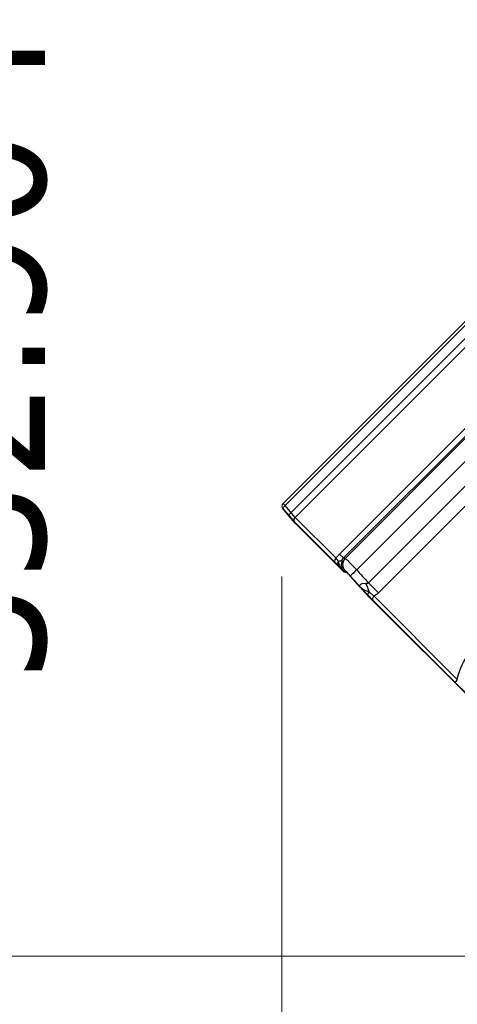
# Paper-space layout 'Sheet' of a CAD drawing. Header units: inches. Extents: x 0.2 to 10.8, y 0.2 to 8.3.
# Tile 523 of 545: x 8.555 to 8.948, y 5.85 to 6.732. Entities that reach past the tile are written whole.
import ezdxf

# ---------------------------------------------------------------- set-up
doc = ezdxf.new("R2010")
doc.units = ezdxf.units.IN
doc.header["$MEASUREMENT"] = 0
doc.layers.get('0').update_dxf_attribs({"lineweight": 5})
doc.styles.add('My Text', font='tahoma.ttf')
doc.dimstyles.new('My Dimension - mm [in] (ANSI)$0', dxfattribs={"dimtxt": 0.12, "dimasz": 0.098425, "dimexe": 0.125, "dimexo": 0.063, "dimgap": 0.031496, "dimtad": 0, "dimlfac": 250, "dimzin": 4, "dimdsep": 46, "dimtxsty": 'My Text', "dimblk": 'Filled-1', "dimcen": 0.09, "dimclrd": 1, "dimclre": 1, "dimclrt": 1, "dimadec": 1, "dimazin": 1, "dimtfac": 1, "dimtofl": 0, "dimtmove": 0, "dimatfit": 3, "dimfxl": 1, "dimtolj": 1, "dimtzin": 4, "dimlwd": -1, "dimlwe": -1, "dimarcsym": 0})

# ---------------------------------------------------------------- blocks, each defined once
blk = doc.blocks.new('*D10')
at = {"color": 1, "true_color": 0xff0000}
for p, q in [((9.4496, 8.02494), (8.40389, 8.02494)), ((8.52889, 7.92651), (8.52889, 7.82346)), ((8.52889, 5.99175), (8.52889, 6.09481)), ((9.1304, 5.89333), (8.40389, 5.89333))]:
    blk.add_line(p, q, dxfattribs=at)
at = {"layer": 'Defpoints', "color": 0}
for p in [(9.5126, 8.02494), (8.52889, 5.89333), (9.1934, 5.89333)]:
    blk.add_point(p, dxfattribs=at)
at = {"color": 1, "true_color": 0xff0000, "insert": (8.52889, 6.95913), "char_height": 0.12, "attachment_point": 5, "rotation": 90, "style": 'My Text'}
blk.add_mtext('\\A1;532.90 mm [20.980 in]', dxfattribs=at)
blk = doc.blocks.new('Filled-1')
blk = doc.blocks.new('*D11')
at = {"color": 1, "true_color": 0xff0000}
for p, q in [((10.62197, 6.86895), (10.62197, 5.33249)), ((8.79026, 6.23347), (8.79026, 5.33249)), ((8.69184, 5.45749), (8.59341, 5.45749)), ((10.7204, 5.45749), (10.81882, 5.45749))]:
    blk.add_line(p, q, dxfattribs=at)
at = {"layer": 'Defpoints', "color": 0}
for p in [(10.62197, 6.93195), (8.79026, 6.29647), (10.62197, 5.45749)]:
    blk.add_point(p, dxfattribs=at)
at = {"color": 1, "true_color": 0xff0000, "insert": (9.67129, 5.45749), "char_height": 0.12, "attachment_point": 5, "style": 'My Text'}
blk.add_mtext('\\A1;457.93 mm [18.029 in]', dxfattribs=at)

psp = doc.layouts.new('Sheet')

# ---------------------------------------------------------------- linework, layer by layer
at = {"color": 0, "linetype": 'ByBlock', "lineweight": -3}
for p, q in [((9.072999, 6.580529), (8.791199, 6.298729)), ((9.064126, 6.568009), (8.793145, 6.297028)), ((8.798488, 6.2908), (9.046112, 6.538424)), ((8.802213, 6.286476), (9.050136, 6.534399)), ((9.116037, 6.518745), (8.847046, 6.249754)), ((8.857331, 6.23947), (9.126321, 6.50846)), ((9.086452, 6.498084), (8.841988, 6.25362)), ((8.845478, 6.25013), (9.089942, 6.494594)), ((9.112303, 6.472233), (8.867839, 6.227769)), ((8.876753, 6.218855), (9.121217, 6.463319)), ((8.797934, 6.286158), (8.79101, 6.294409)), ((8.79733, 6.28745), (8.791986, 6.293679)), ((8.802213, 6.286476), (8.793145, 6.297028)), ((8.801977, 6.282205), (8.79733, 6.28745)), ((8.797933, 6.286158), (8.798036, 6.286257)), ((8.797934, 6.286158), (8.798635, 6.285601)), ((8.800236, 6.283737), (8.79804, 6.286261)), ((8.798255, 6.286031), (8.801626, 6.282094)), ((8.802287, 6.28131), (8.800236, 6.283737)), ((8.838185, 6.245996), (8.801977, 6.282205)), ((8.83881, 6.24988), (8.802213, 6.286476)), ((8.845163, 6.238411), (8.802287, 6.28131)), ((8.802506, 6.281069), (8.802314, 6.281277)), ((8.841061, 6.247251), (8.838809, 6.24988)), ((8.845478, 6.25013), (8.841988, 6.25362)), ((8.840953, 6.243353), (8.838185, 6.245996)), ((8.843489, 6.240977), (8.840953, 6.243353)), ((8.845386, 6.239157), (8.843489, 6.240977)), ((8.844985, 6.238611), (8.845159, 6.238416)), ((8.844985, 6.238611), (8.845725, 6.238413)), ((8.846691, 6.238839), (8.845386, 6.239157)), ((8.845725, 6.238413), (8.846477, 6.238223)), ((8.846477, 6.238223), (8.847242, 6.238039)), ((8.84711, 6.23807), (8.847242, 6.238039)), ((8.847908, 6.237564), (8.847242, 6.238039)), ((8.846945, 6.237379), (8.848502, 6.23698)), ((8.847908, 6.237564), (8.849722, 6.23579)), ((8.850019, 6.235679), (8.848446, 6.23731)), ((8.849925, 6.235587), (8.849224, 6.236314)), ((8.849356, 6.236156), (8.849626, 6.235886)), ((8.849626, 6.235886), (8.849926, 6.235578)), ((8.849925, 6.235587), (8.852561, 6.232762)), ((8.849925, 6.23558), (8.853101, 6.232165)), ((8.851846, 6.233683), (8.850019, 6.235679)), ((8.860507, 6.224036), (8.851846, 6.233683)), ((8.853095, 6.232183), (8.851981, 6.233401)), ((8.852561, 6.232762), (8.868213, 6.215369)), ((8.876753, 6.218855), (8.867839, 6.227769)), ((9.112328, 5.971269), (8.868203, 6.215393)), ((8.868344, 6.215231), (8.868203, 6.215393)), ((8.868351, 6.215224), (8.868213, 6.215369)), ((8.871948, 6.212233), (8.945734, 6.138448)), ((8.947508, 6.141181), (8.872934, 6.215756))]:
    psp.add_line(p, q, dxfattribs=at)
at = {"color": 0, "linetype": 'ByBlock'}
for p, q in [((8.790673, 6.297847), (8.791375, 6.298905)), ((8.791188, 6.294583), (8.791008, 6.294411)), ((8.791188, 6.294583), (8.79101, 6.294409)), ((8.791986, 6.293679), (8.791188, 6.294583)), ((8.793145, 6.297028), (8.791375, 6.298905))]:
    psp.add_line(p, q, dxfattribs=at)
for points in [[(8.791188, 6.294583), (8.790504, 6.295993), (8.790572, 6.297559), (8.790673, 6.297847)], [(8.791986, 6.293679), (8.791738, 6.294618), (8.792159, 6.295835), (8.793145, 6.297028)]]:
    psp.add_lwpolyline(points, dxfattribs=at)
at = {"color": 0, "linetype": 'ByBlock', "lineweight": -3}
for points in [[(8.79733, 6.28745), (8.797083, 6.288389), (8.797503, 6.289606), (8.798488, 6.2908)], [(8.801977, 6.282205), (8.801318, 6.28359), (8.801404, 6.285138), (8.802213, 6.286476)], [(8.838185, 6.245996), (8.837724, 6.247185), (8.83795, 6.248592), (8.83881, 6.24988)], [(8.840953, 6.243353), (8.840376, 6.244564), (8.840415, 6.24596), (8.841062, 6.24725)], [(8.845386, 6.239157), (8.844962, 6.239607), (8.84457, 6.240046), (8.844145, 6.240544), (8.843691, 6.241106), (8.843211, 6.241738), (8.842718, 6.242443), (8.842252, 6.243201), (8.841854, 6.243969), (8.841546, 6.244704), (8.84133, 6.24539), (8.841196, 6.246032), (8.841116, 6.246643), (8.841062, 6.247251)], [(8.844375, 6.248528), (8.843936, 6.247285), (8.843635, 6.245848), (8.843549, 6.244253), (8.843762, 6.242537), (8.844356, 6.240791), (8.845386, 6.239157)], [(8.844375, 6.248528), (8.844639, 6.249055), (8.845007, 6.249602), (8.845478, 6.25013)], [(8.848446, 6.23731), (8.847292, 6.238406), (8.846691, 6.238839)], [(8.860507, 6.224036), (8.860151, 6.224995), (8.860337, 6.22596), (8.861046, 6.226754), (8.862207, 6.227275), (8.863765, 6.227456), (8.865644, 6.227259)], [(8.868693, 6.219618), (8.866462, 6.220413), (8.864326, 6.221247), (8.862365, 6.222453), (8.860507, 6.224036)], [(8.867839, 6.227769), (8.867277, 6.227326), (8.866503, 6.227175), (8.865644, 6.227259)], [(8.876753, 6.218855), (8.875557, 6.21774), (8.874279, 6.216702), (8.872934, 6.215756)]]:
    psp.add_lwpolyline(points, dxfattribs=at)
at = {"color": 0, "linetype": 'ByBlock'}
psp.add_arc((8.793461, 6.296466), 0.0032, 135, 220, dxfattribs=at)
at = {"color": 0, "linetype": 'ByBlock', "lineweight": -3}
for centre, radius, start, end in [((8.847992, 6.24124), 0.004, 225, 254.8256), ((12.500279, 9.498867), 4.89624, 221.849946, 222.114258), ((9.271428, 6.464832), 0.461089, 225.060687, 227.918191)]:
    psp.add_arc(centre, radius, start, end, dxfattribs=at)
for points, knots in [([(8.838809, 6.24988), (8.839283, 6.250539), (8.840293, 6.25183), (8.841404, 6.253036), (8.841988, 6.25362)], [0, 0, 0, 0, 0.4956925, 1, 1, 1, 1]), ([(8.841062, 6.247251), (8.841728, 6.247322), (8.842917, 6.24755), (8.843995, 6.248158), (8.844375, 6.248528)], [0, 0, 0, 0, 0.5579847, 1, 1, 1, 1]), ([(8.847046, 6.249754), (8.845669, 6.248364), (8.843914, 6.244392), (8.845406, 6.240311), (8.846691, 6.238839)], [0, 0, 0, 0, 0.5003375, 1, 1, 1, 1]), ([(8.845478, 6.25013), (8.845738, 6.250064), (8.846259, 6.249935), (8.846783, 6.249814), (8.847046, 6.249754)], [0, 0, 0, 0, 0.4980209, 1, 1, 1, 1]), ([(8.847046, 6.249754), (8.848414, 6.249042), (8.851509, 6.245078), (8.855058, 6.241872), (8.857331, 6.23947)], [0, 0, 0, 0, 0.3180698, 1, 1, 1, 1]), ([(8.845166, 6.238417), (8.845134, 6.238448), (8.845073, 6.238512), (8.845014, 6.238578), (8.844985, 6.238611)], [0, 0, 0, 0, 0.5017307, 1, 1, 1, 1]), ([(8.845418, 6.238184), (8.845374, 6.238221), (8.845288, 6.238297), (8.845206, 6.238376), (8.845166, 6.238417)], [0, 0, 0, 0, 0.5016889, 1, 1, 1, 1]), ([(8.845841, 6.23787), (8.845767, 6.237918), (8.845623, 6.238018), (8.845485, 6.238127), (8.845418, 6.238184)], [0, 0, 0, 0, 0.5014796, 1, 1, 1, 1]), ([(8.847242, 6.238039), (8.847375, 6.237887), (8.847667, 6.237601), (8.848, 6.237361), (8.848176, 6.237254)], [0, 0, 0, 0, 0.4950373, 1, 1, 1, 1]), ([(8.857331, 6.23947), (8.855976, 6.238256), (8.854555, 6.236351), (8.851759, 6.234525), (8.851846, 6.233684)], [0, 0, 0, 0, 0.6825488, 1, 1, 1, 1]), ([(8.857331, 6.23947), (8.859079, 6.237517), (8.862579, 6.233614), (8.866085, 6.229716), (8.867839, 6.227769)], [0, 0, 0, 0, 0.5000162, 1, 1, 1, 1]), ([(8.846072, 6.237733), (8.846032, 6.237754), (8.845955, 6.237799), (8.845879, 6.237846), (8.845841, 6.23787)], [0, 0, 0, 0, 0.5003225, 1, 1, 1, 1]), ([(8.846945, 6.23738), (8.846793, 6.237421), (8.846494, 6.237521), (8.846209, 6.237656), (8.846072, 6.237733)], [0, 0, 0, 0, 0.4995114, 1, 1, 1, 1]), ([(8.867498, 6.216807), (8.866313, 6.218053), (8.863985, 6.220466), (8.861646, 6.222867), (8.860507, 6.224036)], [0, 0, 0, 0, 0.5130218, 1, 1, 1, 1]), ([(8.868693, 6.219618), (8.868253, 6.220904), (8.867295, 6.223475), (8.866217, 6.225999), (8.865644, 6.227259)], [0, 0, 0, 0, 0.4954504, 1, 1, 1, 1]), ([(8.867498, 6.216807), (8.867279, 6.21714), (8.86761, 6.218362), (8.868241, 6.219142), (8.868693, 6.219618)], [0, 0, 0, 0, 0.377666, 1, 1, 1, 1]), ([(8.870564, 6.213631), (8.870061, 6.214144), (8.869034, 6.215199), (8.868017, 6.216262), (8.867498, 6.216808)], [0, 0, 0, 0, 0.4885655, 1, 1, 1, 1]), ([(8.868693, 6.219618), (8.869434, 6.218954), (8.870849, 6.217668), (8.872257, 6.216375), (8.872934, 6.215756)], [0, 0, 0, 0, 0.5201919, 1, 1, 1, 1]), ([(8.871948, 6.212234), (8.871719, 6.212462), (8.871257, 6.212927), (8.870797, 6.213394), (8.870564, 6.213631)], [0, 0, 0, 0, 0.493622, 1, 1, 1, 1]), ([(8.871948, 6.212233), (8.871621, 6.21267), (8.871636, 6.214166), (8.87241, 6.215232), (8.872934, 6.215756)], [0, 0, 0, 0, 0.4243874, 1, 1, 1, 1]), ([(8.947508, 6.141181), (8.946997, 6.14067), (8.946405, 6.139905), (8.945578, 6.138792), (8.945734, 6.138448)], [0, 0, 0, 0, 0.656867, 1, 1, 1, 1])]:
    psp.add_open_spline(points, degree=3, knots=knots, dxfattribs=at)
psp.add_open_spline([(8.947508, 6.141181), (8.948867, 6.148409), (8.951825, 6.155521), (8.956107, 6.1615)], degree=3, dxfattribs=at)

# ---------------------------------------------------------------- dimensions: what is measured, and where the dimension line sits
dim = psp.add_linear_dim(base=(8.528889, 5.893326), p1=(9.512596, 8.02494), p2=(9.193401, 5.893326), angle=90, dimstyle='My Dimension - mm [in] (ANSI)$0', override={"dimpost": ' mm'})
dim.commit()
dim.dimension.update_dxf_attribs({"geometry": '*D10', "text_midpoint": (8.528889, 6.959133)})
dim = psp.add_linear_dim(base=(10.621972, 5.457491), p1=(8.790261, 6.296466), p2=(10.621972, 6.931953), dimstyle='My Dimension - mm [in] (ANSI)$0', override={"dimpost": ' mm'})
dim.commit()
dim.dimension.update_dxf_attribs({"geometry": '*D11', "text_midpoint": (9.671287, 5.457491), "dimtype": 160})

doc.saveas('drawing.dxf')
